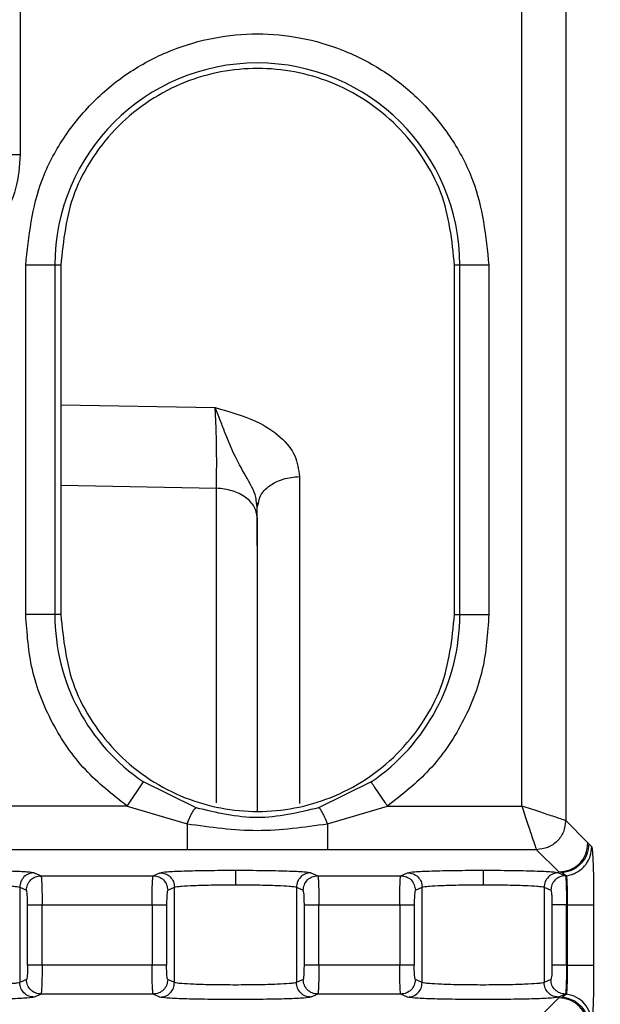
# Model space of a CAD drawing. Header units: inches. Extents: x 144.9 to 238.4, y 214.8 to 247.7.
# Tile 382 of 405: x 202.1209 to 202.17, y 244.8012 to 244.8844. Entities that reach past the tile are written whole.
import ezdxf

# ---------------------------------------------------------------- set-up
doc = ezdxf.new("R2010")
doc.units = ezdxf.units.IN
doc.header["$LTSCALE"] = 0.25
doc.header["$MEASUREMENT"] = 0
doc.layers.add('ANNOTATIONS', color=1, linetype='Continuous')
doc.layers.add('MOTOR LH', color=7, linetype='Continuous')
doc.styles.add('ARIAL', font='arial.ttf', dxfattribs={"height": 0.09375})
doc.dimstyles.new('STANDARD$0', dxfattribs={"dimtxt": 0.09375, "dimasz": 0.09375, "dimexe": 0.03125, "dimexo": 0.046875, "dimgap": 0.09, "dimtad": 0, "dimtih": 1, "dimtoh": 1, "dimdec": 4, "dimzin": 0, "dimdsep": 46, "dimtxsty": 'ARIAL', "dimcen": 0.09, "dimadec": 0, "dimazin": 0, "dimtfac": 1, "dimtdec": 4, "dimtofl": 0, "dimtmove": 0, "dimatfit": 1, "dimfxl": 1, "dimtolj": 1, "dimtzin": 0, "dimarcsym": 0})

# ---------------------------------------------------------------- blocks, each defined once
blk = doc.blocks.new('*D16')
at = {"layer": 'ANNOTATIONS', "color": 0, "lineweight": -2, "transparency": 16777216}
for p, q in [((201.5477568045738, 244.7210665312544), (201.5477568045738, 245.6873671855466)), ((202.6883818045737, 243.5376739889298), (202.6883818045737, 245.6873671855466)), ((201.6415068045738, 245.6561171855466), (201.832959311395, 245.6561171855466)), ((202.5946318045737, 245.6561171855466), (202.4031792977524, 245.6561171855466))]:
    blk.add_line(p, q, dxfattribs=at)
at = {"layer": 'ANNOTATIONS', "color": 0, "transparency": 16777216}
for points in [[(201.6415068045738, 245.6717421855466), (201.6415068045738, 245.6404921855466), (201.5477568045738, 245.6561171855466)], [(202.5946318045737, 245.6717421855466), (202.5946318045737, 245.6404921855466), (202.6883818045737, 245.6561171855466)]]:
    blk.add_solid(points, dxfattribs=at)
at = {"layer": 'defpoints', "color": 0, "transparency": 16777216}
for p in [(201.5477568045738, 245.6561171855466), (201.5477568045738, 244.6741915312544), (202.6883818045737, 243.4907989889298)]:
    blk.add_point(p, dxfattribs=at)
at = {"layer": 'ANNOTATIONS', "color": 0, "transparency": 16777216, "insert": (202.1180693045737, 245.6561171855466), "char_height": 0.09375, "attachment_point": 5, "style": 'ARIAL'}
blk.add_mtext('\\A1;18 5/8"', dxfattribs=at)
blk = doc.blocks.new('*D18')
at = {"layer": 'ANNOTATIONS', "color": 0, "lineweight": -2, "transparency": 16777216}
for p, q in [((201.2594214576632, 244.7850832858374), (201.2594214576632, 246.0537298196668)), ((202.6883818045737, 243.5376739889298), (202.6883818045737, 246.0537298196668)), ((201.3531714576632, 246.0224798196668), (201.7695598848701, 246.0224798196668)), ((202.5946318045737, 246.0224798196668), (202.1782433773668, 246.0224798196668))]:
    blk.add_line(p, q, dxfattribs=at)
at = {"layer": 'ANNOTATIONS', "color": 0, "transparency": 16777216}
for points in [[(201.3531714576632, 246.0381048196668), (201.3531714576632, 246.0068548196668), (201.2594214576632, 246.0224798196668)], [(202.5946318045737, 246.0381048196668), (202.5946318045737, 246.0068548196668), (202.6883818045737, 246.0224798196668)]]:
    blk.add_solid(points, dxfattribs=at)
at = {"layer": 'defpoints', "color": 0, "transparency": 16777216}
for p in [(202.6883818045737, 246.0224798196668), (201.2594214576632, 244.7382082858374), (202.6883818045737, 243.4907989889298)]:
    blk.add_point(p, dxfattribs=at)
at = {"layer": 'ANNOTATIONS', "color": 0, "transparency": 16777216, "insert": (201.9739016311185, 246.0224798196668), "char_height": 0.09375, "attachment_point": 5, "style": 'ARIAL'}
blk.add_mtext('\\A1;24""', dxfattribs=at)

msp = doc.modelspace()

# ---------------------------------------------------------------- linework, layer by layer
at = {"layer": 'MOTOR LH'}
for p, q in [((202.1209493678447, 244.8856290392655), (202.1209493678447, 244.8730198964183)), ((202.1633382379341, 244.8179570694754), (202.1633382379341, 244.8856290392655)), ((202.167026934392, 244.8856290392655), (202.167026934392, 244.8167275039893)), ((202.1214244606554, 244.8341324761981), (202.1214244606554, 244.8636600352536)), ((202.1243777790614, 244.8636600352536), (202.1214244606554, 244.8636600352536)), ((202.1238817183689, 244.8636600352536), (202.1238817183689, 244.8341324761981)), ((202.1243777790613, 244.8636600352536), (202.1243777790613, 244.8341324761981)), ((202.1605433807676, 244.8636600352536), (202.1576509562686, 244.8636600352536)), ((202.1576509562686, 244.8341324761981), (202.1576509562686, 244.8636600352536)), ((202.1580861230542, 244.8341324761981), (202.1580861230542, 244.8636600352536)), ((202.1605433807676, 244.8636600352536), (202.1605433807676, 244.8341324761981)), ((202.1243777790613, 244.8518706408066), (202.1374217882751, 244.8516349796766)), ((202.1243777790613, 244.8450700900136), (202.1375214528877, 244.8448267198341)), ((202.1445460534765, 244.8458123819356), (202.1445460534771, 244.8181695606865)), ((202.1375214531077, 244.8182142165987), (202.1375214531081, 244.8448267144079)), ((202.1409839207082, 244.8432040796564), (202.1408945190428, 244.8438058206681)), ((202.1409839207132, 244.8432040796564), (202.1410768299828, 244.8435420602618)), ((202.1409839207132, 244.8423319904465), (202.1409839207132, 244.8432040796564)), ((202.1243777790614, 244.8341324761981), (202.1214244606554, 244.8341324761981)), ((202.1576509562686, 244.8341324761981), (202.1605433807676, 244.8341324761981)), ((202.1299871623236, 244.8179570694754), (202.1313686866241, 244.8199891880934)), ((202.1358072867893, 244.8178034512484), (202.1313686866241, 244.8199891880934)), ((202.150599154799, 244.8199891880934), (202.1461606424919, 244.8178034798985)), ((202.1299871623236, 244.8179570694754), (202.1123364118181, 244.8179570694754)), ((202.1299871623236, 244.8179570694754), (202.1350647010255, 244.8164594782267)), ((202.1469032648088, 244.81645950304), (202.1519806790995, 244.8179570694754)), ((202.1519806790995, 244.8179570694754), (202.1633382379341, 244.8179570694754)), ((202.167026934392, 244.8167275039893), (202.1689108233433, 244.8148436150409)), ((202.1645678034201, 244.8142683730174), (202.1160251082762, 244.8142683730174)), ((202.1664516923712, 244.8123844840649), (202.16456780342, 244.8142683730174)), ((202.1689108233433, 244.8148436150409), (202.1689759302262, 244.8147667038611)), ((202.1689759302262, 244.8147667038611), (202.1692263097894, 244.8145040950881)), ((202.1221405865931, 244.8123249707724), (202.1227127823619, 244.8120697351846)), ((202.1227127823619, 244.8120697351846), (202.1321881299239, 244.8120697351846)), ((202.1321881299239, 244.8120697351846), (202.1327603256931, 244.8123249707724)), ((202.1455165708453, 244.8123249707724), (202.1460887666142, 244.8120697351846)), ((202.1460887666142, 244.8120697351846), (202.1531034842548, 244.8120697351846)), ((202.1531034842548, 244.8120697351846), (202.153675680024, 244.8123249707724)), ((202.1664319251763, 244.8123249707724), (202.1670041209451, 244.8120697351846)), ((202.1667571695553, 244.8123197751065), (202.1664516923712, 244.8123844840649)), ((202.1667571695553, 244.8123197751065), (202.1671093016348, 244.8120696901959)), ((202.167109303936, 244.8120696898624), (202.1670041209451, 244.8120697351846)), ((202.1209140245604, 244.8110954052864), (202.1209140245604, 244.8030356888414)), ((202.1209140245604, 244.8110954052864), (202.1214862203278, 244.8108401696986)), ((202.1334146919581, 244.8108401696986), (202.1339868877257, 244.8110954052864)), ((202.1339868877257, 244.8030356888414), (202.1339868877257, 244.8110954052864)), ((202.1442900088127, 244.8110954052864), (202.1442900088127, 244.8030356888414)), ((202.1442900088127, 244.8110954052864), (202.14486220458, 244.8108401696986)), ((202.154330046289, 244.8108401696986), (202.1549022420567, 244.8110954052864)), ((202.1549022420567, 244.8030356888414), (202.1549022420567, 244.8110954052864)), ((202.1652053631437, 244.8110954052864), (202.1652053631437, 244.8030356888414)), ((202.1652053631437, 244.8110954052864), (202.165777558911, 244.8108401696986)), ((202.1215791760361, 244.8045204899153), (202.1215791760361, 244.8096106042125)), ((202.1228057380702, 244.8096106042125), (202.1320951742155, 244.8096106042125)), ((202.1228057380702, 244.8045204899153), (202.1228057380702, 244.8096106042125)), ((202.1320951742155, 244.8096106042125), (202.1320951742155, 244.8045204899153)), ((202.1333217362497, 244.8096106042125), (202.1333217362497, 244.8045204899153)), ((202.1449551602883, 244.8045204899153), (202.1449551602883, 244.8096106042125)), ((202.1461817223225, 244.8096106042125), (202.1530105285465, 244.8096106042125)), ((202.1461817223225, 244.8045204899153), (202.1461817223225, 244.8096106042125)), ((202.1530105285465, 244.8096106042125), (202.1530105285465, 244.8045204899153)), ((202.1542370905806, 244.8096106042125), (202.1542370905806, 244.8045204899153)), ((202.1658705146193, 244.8096106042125), (202.1658705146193, 244.8045204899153)), ((202.1670970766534, 244.8045204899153), (202.1670970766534, 244.8096106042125)), ((202.1670970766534, 244.8096106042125), (202.1671906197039, 244.8096106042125)), ((202.1671906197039, 244.8045204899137), (202.1671906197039, 244.8096106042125)), ((202.1693909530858, 244.8096106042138), (202.1693909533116, 244.8045204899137)), ((202.1320951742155, 244.8045204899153), (202.1228057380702, 244.8045204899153)), ((202.1530105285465, 244.8045204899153), (202.1461817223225, 244.8045204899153)), ((202.1671906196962, 244.8045204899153), (202.1670970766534, 244.8045204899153)), ((202.1214862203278, 244.8032909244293), (202.1209140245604, 244.8030356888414)), ((202.1339868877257, 244.8030356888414), (202.1334146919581, 244.8032909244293)), ((202.14486220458, 244.8032909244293), (202.1442900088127, 244.8030356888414)), ((202.1549022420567, 244.8030356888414), (202.154330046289, 244.8032909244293)), ((202.165777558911, 244.8032909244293), (202.1652053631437, 244.8030356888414)), ((202.1227127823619, 244.8020613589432), (202.1221405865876, 244.8018061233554)), ((202.1321881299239, 244.8020613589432), (202.1227127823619, 244.8020613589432)), ((202.1327603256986, 244.8018061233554), (202.1321881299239, 244.8020613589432)), ((202.1460887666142, 244.8020613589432), (202.1455165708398, 244.8018061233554)), ((202.1531034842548, 244.8020613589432), (202.1460887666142, 244.8020613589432)), ((202.1536756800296, 244.8018061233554), (202.1531034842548, 244.8020613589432)), ((202.1645678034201, 244.7998627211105), (202.1664516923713, 244.8017466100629)), ((202.1670041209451, 244.8020613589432), (202.1664319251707, 244.8018061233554)), ((202.1664516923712, 244.8017466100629), (202.1667571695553, 244.8018113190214)), ((202.1671093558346, 244.8020614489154), (202.1667571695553, 244.8018113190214)), ((202.1671093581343, 244.8020614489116), (202.1670041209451, 244.8020613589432))]:
    msp.add_line(p, q, dxfattribs=at)
for centre, radius, start, end in [((202.1409839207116, 244.8636600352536), 0.01710220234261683, 2.098413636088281e-08, 179.9999999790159), ((202.1409839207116, 244.8341324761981), 0.01710220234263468, 179.9999999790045, 235.7903977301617), ((202.1409839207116, 244.8341324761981), 0.01710220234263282, 304.2096022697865, 2.098413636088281e-08), ((202.1664481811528, 244.7992839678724), 0.002462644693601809, 0.08169187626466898, 89.91830812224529)]:
    msp.add_arc(centre, radius, start, end, dxfattribs=at)
for points, knots in [([(202.1214244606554, 244.8636600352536), (202.121685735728, 244.8661203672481), (202.1220876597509, 244.8699051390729), (202.1245266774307, 244.8744602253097), (202.1270510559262, 244.8775894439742), (202.130184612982, 244.8801300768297), (202.1347383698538, 244.8824927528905), (202.1409839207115, 244.8836919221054), (202.1472294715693, 244.8824927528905), (202.1517832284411, 244.8801300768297), (202.1549167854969, 244.8775894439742), (202.1574411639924, 244.8744602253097), (202.1598801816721, 244.8699051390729), (202.1602821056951, 244.8661203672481), (202.1605433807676, 244.8636600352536)], [0, 0, 0, 0, 0.1197284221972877, 0.184180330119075, 0.2499999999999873, 0.3158196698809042, 0.3802715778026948, 0.4999999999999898, 0.6197284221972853, 0.684180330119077, 0.749999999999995, 0.8158196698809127, 0.8802715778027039, 1, 1, 1, 1]), ([(202.1576509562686, 244.8636600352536), (202.1574286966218, 244.8657527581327), (202.1570867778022, 244.8689721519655), (202.1550122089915, 244.8728464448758), (202.1528650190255, 244.8755080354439), (202.1501997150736, 244.8776689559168), (202.1463263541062, 244.8796785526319), (202.141014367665, 244.8806983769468), (202.1357023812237, 244.8796785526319), (202.1318290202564, 244.8776689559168), (202.1291637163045, 244.8755080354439), (202.1270165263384, 244.8728464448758), (202.1249419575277, 244.8689721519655), (202.1246000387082, 244.8657527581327), (202.1243777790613, 244.8636600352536)], [0, 0, 0, 0, 0.1196944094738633, 0.1841349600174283, 0.2499505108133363, 0.3157743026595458, 0.3802375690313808, 0.4999999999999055, 0.619762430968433, 0.6842256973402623, 0.7500494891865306, 0.8158650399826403, 0.8803055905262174, 1, 1, 1, 1]), ([(202.1209493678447, 244.8730198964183), (202.1208842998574, 244.8720482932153), (202.1207541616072, 244.8701050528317), (202.119894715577, 244.8683573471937), (202.1194649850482, 244.8674834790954)], [0, 0, 0, 0, 0.4999912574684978, 1, 1, 1, 1]), ([(202.1374217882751, 244.8516349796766), (202.1386041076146, 244.8513034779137), (202.140673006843, 244.8507233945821), (202.1429711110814, 244.8492532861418), (202.144300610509, 244.8476033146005), (202.144465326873, 244.8464014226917), (202.1445460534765, 244.8458123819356)], [0, 0, 0, 0, 0.3248840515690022, 0.5685032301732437, 0.788525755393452, 1, 1, 1, 1]), ([(202.1375214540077, 244.8448267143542), (202.1375333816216, 244.8453358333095), (202.1375572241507, 244.8463535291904), (202.1375457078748, 244.8482632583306), (202.1375013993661, 244.8501572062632), (202.1374483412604, 244.8511420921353), (202.1374217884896, 244.8516349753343)], [0, 0, 0, 0, 0.2500120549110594, 0.499757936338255, 0.7496553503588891, 1, 1, 1, 1]), ([(202.1408945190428, 244.8438058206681), (202.1408837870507, 244.8438947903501), (202.1408397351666, 244.8442599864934), (202.1403828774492, 244.8452529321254), (202.1393084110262, 244.8469850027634), (202.1384493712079, 244.8489566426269), (202.1378436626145, 244.850609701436), (202.1375730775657, 244.8512672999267), (202.1374217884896, 244.8516349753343)], [0, 0, 0, 0, 0.03494854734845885, 0.1434542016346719, 0.3842962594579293, 0.7049907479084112, 0.8350549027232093, 1, 1, 1, 1]), ([(202.1410768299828, 244.8435420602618), (202.1411162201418, 244.8437597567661), (202.1412158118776, 244.8443101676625), (202.1419672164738, 244.8450559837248), (202.1431321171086, 244.8456654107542), (202.1440747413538, 244.8457633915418), (202.1445460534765, 244.8458123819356)], [0, 0, 0, 0, 0.1790503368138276, 0.4527002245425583, 0.7263501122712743, 1, 1, 1, 1]), ([(202.1409839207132, 244.8423319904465), (202.1409839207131, 244.8365498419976), (202.1409839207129, 244.8286543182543), (202.1409839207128, 244.8198565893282), (202.1409839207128, 244.8175017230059)], [0, 0, 0, 0, 0.7323324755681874, 0.9999999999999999, 0.9999999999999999, 0.9999999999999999, 0.9999999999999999]), ([(202.1299871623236, 244.8179570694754), (202.1287545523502, 244.8189260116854), (202.126251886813, 244.8208933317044), (202.1235423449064, 244.8248995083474), (202.1217526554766, 244.8293926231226), (202.1215327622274, 244.8325683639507), (202.1214244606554, 244.8341324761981)], [0, 0, 0, 0, 0.2462594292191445, 0.5000000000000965, 0.7537405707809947, 1, 1, 1, 1]), ([(202.1243777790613, 244.8341324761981), (202.1246000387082, 244.832039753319), (202.1249419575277, 244.8288203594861), (202.1270165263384, 244.8249460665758), (202.1291637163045, 244.8222844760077), (202.1318290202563, 244.8201235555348), (202.1357023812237, 244.8181139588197), (202.141014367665, 244.8170941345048), (202.1463263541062, 244.8181139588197), (202.1501997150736, 244.8201235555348), (202.1528650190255, 244.8222844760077), (202.1550122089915, 244.8249460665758), (202.1570867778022, 244.8288203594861), (202.1574286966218, 244.832039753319), (202.1576509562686, 244.8341324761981)], [0, 0, 0, 0, 0.1196944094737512, 0.1841349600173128, 0.2499505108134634, 0.3157743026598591, 0.3802375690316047, 0.5000000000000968, 0.6197624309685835, 0.684225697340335, 0.7500494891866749, 0.8158650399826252, 0.8803055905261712, 1, 1, 1, 1]), ([(202.1605433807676, 244.8341324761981), (202.1604350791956, 244.8325683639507), (202.1602151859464, 244.8293926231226), (202.1584254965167, 244.8248995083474), (202.1557159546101, 244.8208933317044), (202.1532132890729, 244.8189260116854), (202.1519806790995, 244.8179570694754)], [0, 0, 0, 0, 0.2462594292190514, 0.4999999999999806, 0.7537405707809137, 0.9999999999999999, 0.9999999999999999, 0.9999999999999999, 0.9999999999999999]), ([(202.1350647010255, 244.8164594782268), (202.1351402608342, 244.8166464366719), (202.1352944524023, 244.817027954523), (202.1355084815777, 244.8174575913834), (202.1356910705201, 244.8177457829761), (202.1357690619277, 244.8177844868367), (202.1358072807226, 244.8178034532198)], [0, 0, 0, 0, 0.2450192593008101, 0.4999999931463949, 0.754980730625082, 1, 1, 1, 1]), ([(202.1461606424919, 244.8178034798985), (202.1444332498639, 244.8173931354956), (202.1409819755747, 244.8165732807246), (202.1375310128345, 244.8173936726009), (202.1358072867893, 244.8178034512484)], [0, 0, 0, 0, 0.5005086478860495, 1, 1, 1, 1]), ([(202.1469032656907, 244.8164595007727), (202.1468277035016, 244.8166464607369), (202.1466735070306, 244.8170279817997), (202.1464594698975, 244.8174576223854), (202.1462768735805, 244.8177458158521), (202.1461988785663, 244.8177845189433), (202.1461606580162, 244.8178034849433)], [0, 0, 0, 0, 0.2450191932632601, 0.5000000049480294, 0.7549808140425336, 1, 1, 1, 1]), ([(202.1645678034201, 244.8142683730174), (202.1645455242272, 244.8143329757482), (202.1644994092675, 244.8144666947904), (202.1642224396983, 244.8153063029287), (202.1638184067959, 244.8165160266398), (202.1634998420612, 244.8174720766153), (202.1633382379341, 244.8179570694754)], [0, 0, 0, 0, 0.2327045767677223, 0.4816674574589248, 0.7370560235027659, 1, 1, 1, 1]), ([(202.167026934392, 244.8167275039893), (202.1669623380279, 244.8167497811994), (202.1668286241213, 244.8167958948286), (202.1659890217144, 244.817072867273), (202.1647792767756, 244.8174769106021), (202.1638232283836, 244.8177954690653), (202.1633382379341, 244.8179570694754)], [0, 0, 0, 0, 0.2326913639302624, 0.481669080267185, 0.7370577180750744, 1, 1, 1, 1]), ([(202.1350647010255, 244.8164594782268), (202.1370357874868, 244.8161802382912), (202.1409819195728, 244.8156211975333), (202.1449281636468, 244.8161798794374), (202.1469032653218, 244.8164595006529)], [0, 0, 0, 0, 0.4994983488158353, 1, 1, 1, 1]), ([(202.1689759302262, 244.8147667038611), (202.168942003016, 244.8144651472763), (202.1688741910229, 244.8138624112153), (202.168376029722, 244.8130814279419), (202.1676473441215, 244.8125094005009), (202.167054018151, 244.8123830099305), (202.1667571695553, 244.8123197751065)], [0, 0, 0, 0, 0.2501564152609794, 0.5000000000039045, 0.7498435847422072, 1, 1, 1, 1]), ([(202.1671093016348, 244.8120697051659), (202.1672460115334, 244.8120953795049), (202.1673840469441, 244.8121213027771), (202.1675270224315, 244.8121677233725), (202.167564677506, 244.8121802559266), (202.1677003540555, 244.8122289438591), (202.1680974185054, 244.8124082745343), (202.168427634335, 244.8126675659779), (202.1686249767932, 244.812895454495), (202.1686250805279, 244.8128955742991), (202.1686254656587, 244.8128960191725), (202.1686269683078, 244.8128977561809), (202.1686328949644, 244.8129046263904), (202.1686563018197, 244.8129320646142), (202.1687472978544, 244.813043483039), (202.1689266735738, 244.8133080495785), (202.1691614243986, 244.8138101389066), (202.1692024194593, 244.8142485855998), (202.1692263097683, 244.8145040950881)], [0, 0, 0, 0, 0.11870509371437, 0.1198560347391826, 0.128612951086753, 0.1526664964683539, 0.2431685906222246, 0.5010494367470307, 0.5010605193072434, 0.501086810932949, 0.5011850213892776, 0.5015639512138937, 0.5030518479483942, 0.5089478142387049, 0.532420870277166, 0.6260849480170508, 0.7820970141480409, 1, 1, 1, 1]), ([(202.1692263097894, 244.8145040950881), (202.1692479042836, 244.8144122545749), (202.1692912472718, 244.814227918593), (202.1693454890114, 244.8130949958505), (202.1693835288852, 244.8114992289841), (202.1693884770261, 244.8102404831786), (202.1693909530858, 244.8096106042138)], [0, 0, 0, 0, 0.2480503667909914, 0.4978696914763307, 0.7487329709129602, 1, 1, 1, 1]), ([(202.1157624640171, 244.8125309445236), (202.1165575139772, 244.8125279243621), (202.1181510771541, 244.8125218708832), (202.1201987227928, 244.812474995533), (202.121696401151, 244.8124073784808), (202.1219927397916, 244.8123524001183), (202.1221405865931, 244.8123249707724)], [0, 0, 0, 0, 0.2494575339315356, 0.5000017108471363, 0.7505450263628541, 1, 1, 1, 1]), ([(202.1227127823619, 244.8120697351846), (202.1227204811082, 244.8120482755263), (202.1227347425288, 244.8120085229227), (202.1227574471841, 244.8117622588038), (202.1227821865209, 244.8113077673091), (202.1228014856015, 244.8105463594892), (202.1228043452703, 244.8099170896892), (202.1228057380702, 244.8096106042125)], [0, 0, 0, 0, 0.1611157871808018, 0.2984563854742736, 0.5010345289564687, 0.7569791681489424, 1, 1, 1, 1]), ([(202.1320951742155, 244.8096106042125), (202.1320965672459, 244.8099170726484), (202.1320994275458, 244.8105463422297), (202.1321187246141, 244.8113077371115), (202.1321434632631, 244.8117622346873), (202.1321661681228, 244.8120085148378), (202.1321804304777, 244.8120482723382), (202.1321881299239, 244.8120697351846)], [0, 0, 0, 0, 0.2430075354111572, 0.4989657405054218, 0.7015243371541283, 0.8388697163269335, 1, 1, 1, 1]), ([(202.1327603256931, 244.8123249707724), (202.1329081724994, 244.8123524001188), (202.1332045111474, 244.8124073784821), (202.1347021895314, 244.8124749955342), (202.1367498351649, 244.8125218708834), (202.1383433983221, 244.8125279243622), (202.1391384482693, 244.8125309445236)], [0, 0, 0, 0, 0.2494549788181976, 0.4999982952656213, 0.7505424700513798, 1, 1, 1, 1]), ([(202.1391384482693, 244.8125309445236), (202.1399334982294, 244.8125279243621), (202.1415270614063, 244.8125218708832), (202.1435747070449, 244.812474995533), (202.1450723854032, 244.8124073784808), (202.1453687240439, 244.8123524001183), (202.1455165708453, 244.8123249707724)], [0, 0, 0, 0, 0.2494575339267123, 0.5000017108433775, 0.7505450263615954, 1, 1, 1, 1]), ([(202.1391384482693, 244.8125309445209), (202.1391384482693, 244.8125041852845), (202.1391384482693, 244.8124486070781), (202.1391384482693, 244.8121158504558), (202.1391384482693, 244.811709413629), (202.1391384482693, 244.8114339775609), (202.1391384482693, 244.8113013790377)], [0, 0, 0, 0, 0.2706975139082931, 0.5622313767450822, 0.7892524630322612, 1, 1, 1, 1]), ([(202.1460887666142, 244.8120697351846), (202.1460964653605, 244.812048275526), (202.1461107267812, 244.8120085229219), (202.1461334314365, 244.8117622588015), (202.1461581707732, 244.811307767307), (202.1461774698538, 244.8105463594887), (202.1461803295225, 244.8099170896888), (202.1461817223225, 244.8096106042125)], [0, 0, 0, 0, 0.1611157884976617, 0.298456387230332, 0.5010345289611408, 0.7569791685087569, 1, 1, 1, 1]), ([(202.1530105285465, 244.8096106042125), (202.1530119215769, 244.8099170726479), (202.1530147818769, 244.8105463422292), (202.1530340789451, 244.8113077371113), (202.153058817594, 244.8117622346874), (202.1530815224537, 244.8120085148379), (202.1530957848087, 244.8120482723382), (202.1531034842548, 244.8120697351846)], [0, 0, 0, 0, 0.2430075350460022, 0.4989657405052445, 0.7015243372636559, 0.8388697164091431, 1, 1, 1, 1]), ([(202.153675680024, 244.8123249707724), (202.1538235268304, 244.8123524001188), (202.1541198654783, 244.8124073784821), (202.1556175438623, 244.8124749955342), (202.1576651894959, 244.8125218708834), (202.159258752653, 244.8125279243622), (202.1600538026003, 244.8125309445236)], [0, 0, 0, 0, 0.2494549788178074, 0.4999982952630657, 0.750542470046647, 1, 1, 1, 1]), ([(202.1600538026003, 244.8125309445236), (202.1608488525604, 244.8125279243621), (202.1624424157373, 244.8125218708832), (202.1644900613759, 244.812474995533), (202.1659877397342, 244.8124073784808), (202.1662840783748, 244.8123524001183), (202.1664319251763, 244.8123249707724)], [0, 0, 0, 0, 0.249457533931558, 0.5000017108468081, 0.7505450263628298, 1, 1, 1, 1]), ([(202.1600538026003, 244.8125309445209), (202.1600538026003, 244.8125041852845), (202.1600538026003, 244.8124486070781), (202.1600538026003, 244.8121158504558), (202.1600538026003, 244.811709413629), (202.1600538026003, 244.8114339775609), (202.1600538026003, 244.8113013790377)], [0, 0, 0, 0, 0.2706975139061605, 0.5622313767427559, 0.7892524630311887, 1, 1, 1, 1]), ([(202.1670041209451, 244.8120697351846), (202.1670118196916, 244.8120482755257), (202.1670260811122, 244.8120085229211), (202.1670487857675, 244.8117622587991), (202.1670735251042, 244.8113077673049), (202.1670928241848, 244.8105463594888), (202.1670956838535, 244.8099170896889), (202.1670970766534, 244.8096106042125)], [0, 0, 0, 0, 0.1611157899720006, 0.2984563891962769, 0.5010345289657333, 0.7569791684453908, 1, 1, 1, 1]), ([(202.1671906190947, 244.8096106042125), (202.1671894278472, 244.8099165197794), (202.1671869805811, 244.8105449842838), (202.1671717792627, 244.8112156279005), (202.1671543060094, 244.8116563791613), (202.1671379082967, 244.8119139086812), (202.167123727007, 244.8120435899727), (202.1671129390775, 244.8120631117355), (202.167109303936, 244.8120696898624)], [0, 0, 0, 0, 0.242522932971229, 0.498232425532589, 0.6177407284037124, 0.7777262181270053, 0.9251017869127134, 1, 1, 1, 1]), ([(202.1157624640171, 244.8113013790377), (202.1163891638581, 244.8112983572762), (202.1176738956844, 244.811292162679), (202.1192747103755, 244.8112483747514), (202.1202397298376, 244.8111934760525), (202.120756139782, 244.8111426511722), (202.1208594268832, 244.8111117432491), (202.1209140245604, 244.8110954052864)], [0, 0, 0, 0, 0.2434841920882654, 0.4991414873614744, 0.7167757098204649, 0.8502873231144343, 1, 1, 1, 1]), ([(202.1339868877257, 244.8110954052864), (202.1340414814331, 244.8111117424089), (202.1341447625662, 244.8111426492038), (202.1346611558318, 244.8111934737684), (202.1356261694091, 244.8112483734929), (202.1372269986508, 244.8112921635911), (202.1385117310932, 244.8112983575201), (202.1391384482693, 244.8113013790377)], [0, 0, 0, 0, 0.1497051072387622, 0.2832141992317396, 0.5008584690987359, 0.7565091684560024, 1, 1, 1, 1]), ([(202.1391384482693, 244.8113013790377), (202.1397651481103, 244.8112983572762), (202.1410498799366, 244.811292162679), (202.1426506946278, 244.8112483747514), (202.1436157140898, 244.8111934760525), (202.1441321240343, 244.8111426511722), (202.1442354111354, 244.8111117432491), (202.1442900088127, 244.8110954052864)], [0, 0, 0, 0, 0.2434841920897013, 0.4991414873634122, 0.716775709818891, 0.850287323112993, 1, 1, 1, 1]), ([(202.1549022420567, 244.8110954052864), (202.154956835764, 244.8111117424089), (202.1550601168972, 244.8111426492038), (202.1555765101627, 244.8111934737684), (202.1565415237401, 244.8112483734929), (202.1581423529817, 244.8112921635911), (202.1594270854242, 244.8112983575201), (202.1600538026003, 244.8113013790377)], [0, 0, 0, 0, 0.1497051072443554, 0.283214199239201, 0.5008584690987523, 0.7565091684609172, 1, 1, 1, 1]), ([(202.1600538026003, 244.8113013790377), (202.1606805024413, 244.8112983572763), (202.1619652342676, 244.811292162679), (202.1635660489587, 244.8112483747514), (202.1645310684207, 244.8111934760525), (202.1650474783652, 244.8111426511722), (202.1651507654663, 244.8111117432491), (202.1652053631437, 244.8110954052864)], [0, 0, 0, 0, 0.2434841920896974, 0.4991414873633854, 0.7167757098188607, 0.8502873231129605, 0.9999999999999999, 0.9999999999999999, 0.9999999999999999, 0.9999999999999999]), ([(202.1215791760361, 244.8096106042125), (202.1215778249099, 244.8097709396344), (202.1215751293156, 244.8100908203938), (202.1215531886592, 244.8104896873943), (202.1215226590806, 244.8107721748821), (202.1214983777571, 244.8108174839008), (202.1214862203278, 244.8108401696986)], [0, 0, 0, 0, 0.2533351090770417, 0.5054218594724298, 0.7523693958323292, 1, 1, 1, 1]), ([(202.1334146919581, 244.8108401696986), (202.1334021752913, 244.8108172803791), (202.133377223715, 244.8107716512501), (202.1333467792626, 244.8104772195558), (202.133325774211, 244.8100775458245), (202.1333230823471, 244.8097662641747), (202.1333217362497, 244.8096106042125)], [0, 0, 0, 0, 0.2545047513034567, 0.5073471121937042, 0.753643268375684, 1, 1, 1, 1]), ([(202.1449551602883, 244.8096106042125), (202.1449538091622, 244.8097709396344), (202.1449511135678, 244.8100908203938), (202.1449291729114, 244.8104896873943), (202.1448986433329, 244.8107721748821), (202.1448743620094, 244.8108174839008), (202.14486220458, 244.8108401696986)], [0, 0, 0, 0, 0.2533351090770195, 0.505421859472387, 0.752369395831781, 1, 1, 1, 1]), ([(202.154330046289, 244.8108401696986), (202.1543175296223, 244.8108172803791), (202.154292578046, 244.8107716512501), (202.1542621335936, 244.8104772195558), (202.154241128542, 244.8100775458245), (202.1542384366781, 244.8097662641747), (202.1542370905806, 244.8096106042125)], [0, 0, 0, 0, 0.2545047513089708, 0.5073471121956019, 0.7536432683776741, 1, 1, 1, 1]), ([(202.165777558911, 244.8108401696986), (202.1657897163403, 244.8108174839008), (202.1658139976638, 244.8107721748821), (202.1658445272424, 244.8104896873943), (202.1658664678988, 244.8100908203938), (202.1658691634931, 244.8097709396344), (202.1658705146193, 244.8096106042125)], [0, 0, 0, 0, 0.2476306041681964, 0.4945781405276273, 0.7466648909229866, 1, 1, 1, 1]), ([(202.1215791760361, 244.8045204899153), (202.1215778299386, 244.8043648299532), (202.1215751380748, 244.8040535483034), (202.1215541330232, 244.8036538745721), (202.1215236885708, 244.8033594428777), (202.1214987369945, 244.8033138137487), (202.1214862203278, 244.8032909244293)], [0, 0, 0, 0, 0.2463567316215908, 0.4926528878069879, 0.745495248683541, 1, 1, 1, 1]), ([(202.1228057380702, 244.8045204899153), (202.1228043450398, 244.8042140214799), (202.1228014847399, 244.8035847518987), (202.1227821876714, 244.8028233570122), (202.1227574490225, 244.8023688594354), (202.1227347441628, 244.8021225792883), (202.122720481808, 244.802082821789), (202.1227127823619, 244.8020613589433)], [0, 0, 0, 0, 0.243007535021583, 0.4989657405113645, 0.7015243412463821, 0.8388697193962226, 1, 1, 1, 1]), ([(202.1321881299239, 244.8020613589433), (202.1321804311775, 244.802082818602), (202.1321661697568, 244.8021225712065), (202.1321434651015, 244.8023688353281), (202.1321187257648, 244.8028233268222), (202.1320994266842, 244.8035847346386), (202.1320965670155, 244.8042140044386), (202.1320951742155, 244.8045204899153)], [0, 0, 0, 0, 0.161115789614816, 0.2984563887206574, 0.501034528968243, 0.7569791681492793, 1, 1, 1, 1]), ([(202.1334146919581, 244.8032909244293), (202.1334025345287, 244.803313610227), (202.1333782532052, 244.8033589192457), (202.1333477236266, 244.8036414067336), (202.1333257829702, 244.804040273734), (202.1333230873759, 244.8043601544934), (202.1333217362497, 244.8045204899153)], [0, 0, 0, 0, 0.2476306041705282, 0.4945781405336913, 0.746664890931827, 1, 1, 1, 1]), ([(202.14486220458, 244.8032909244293), (202.1448747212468, 244.8033138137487), (202.1448996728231, 244.8033594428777), (202.1449301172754, 244.8036538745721), (202.144951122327, 244.8040535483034), (202.1449538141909, 244.8043648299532), (202.1449551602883, 244.8045204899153)], [0, 0, 0, 0, 0.2545047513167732, 0.5073471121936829, 0.7536432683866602, 1, 1, 1, 1]), ([(202.1461817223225, 244.8045204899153), (202.1461803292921, 244.804214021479), (202.1461774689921, 244.8035847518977), (202.1461581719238, 244.8028233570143), (202.1461334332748, 244.8023688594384), (202.1461107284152, 244.8021225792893), (202.1460964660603, 244.8020828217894), (202.1460887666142, 244.8020613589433)], [0, 0, 0, 0, 0.243007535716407, 0.49896574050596, 0.701524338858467, 0.8388697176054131, 1, 1, 1, 1]), ([(202.1531034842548, 244.8020613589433), (202.1530957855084, 244.8020828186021), (202.1530815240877, 244.8021225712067), (202.1530588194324, 244.8023688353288), (202.1530340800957, 244.8028233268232), (202.1530147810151, 244.8035847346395), (202.1530119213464, 244.8042140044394), (202.1530105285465, 244.8045204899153)], [0, 0, 0, 0, 0.1611157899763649, 0.2984563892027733, 0.5010345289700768, 0.7569791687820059, 0.9999999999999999, 0.9999999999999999, 0.9999999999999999, 0.9999999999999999]), ([(202.154330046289, 244.8032909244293), (202.1543178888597, 244.803313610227), (202.1542936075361, 244.8033589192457), (202.1542630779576, 244.8036414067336), (202.1542411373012, 244.804040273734), (202.1542384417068, 244.8043601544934), (202.1542370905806, 244.8045204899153)], [0, 0, 0, 0, 0.2476306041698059, 0.4945781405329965, 0.7466648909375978, 1, 1, 1, 1]), ([(202.1658705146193, 244.8045204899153), (202.1658691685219, 244.8043648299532), (202.165866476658, 244.8040535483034), (202.1658454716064, 244.8036538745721), (202.165815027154, 244.8033594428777), (202.1657900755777, 244.8033138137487), (202.165777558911, 244.8032909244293)], [0, 0, 0, 0, 0.2463567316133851, 0.49265288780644, 0.7454952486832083, 1, 1, 1, 1]), ([(202.1670970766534, 244.8045204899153), (202.167095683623, 244.804214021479), (202.1670928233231, 244.8035847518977), (202.1670735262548, 244.8028233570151), (202.1670487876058, 244.8023688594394), (202.1670260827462, 244.8021225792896), (202.1670118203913, 244.8020828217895), (202.1670041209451, 244.8020613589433)], [0, 0, 0, 0, 0.2430075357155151, 0.4989657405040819, 0.7015243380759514, 0.8388697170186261, 1, 1, 1, 1]), ([(202.1671093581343, 244.8020614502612), (202.1671108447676, 244.80206321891), (202.1671228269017, 244.8020774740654), (202.1671362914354, 244.8021924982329), (202.1671546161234, 244.8024816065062), (202.1671717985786, 244.8029168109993), (202.1671869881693, 244.8035860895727), (202.1671894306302, 244.8042145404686), (202.1671906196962, 244.8045204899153)], [0, 0, 0, 0, 0.02838297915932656, 0.2287643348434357, 0.3831359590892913, 0.50140238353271, 0.7572671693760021, 1, 1, 1, 1]), ([(202.1693909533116, 244.8045204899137), (202.1693885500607, 244.8038999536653), (202.1693837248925, 244.8026540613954), (202.1693462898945, 244.8010600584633), (202.1692920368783, 244.7999098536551), (202.169248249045, 244.7997214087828), (202.1692263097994, 244.7996269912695)], [0, 0, 0, 0, 0.2475858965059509, 0.4970948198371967, 0.7480268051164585, 0.9999999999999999, 0.9999999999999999, 0.9999999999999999, 0.9999999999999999]), ([(202.1209140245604, 244.8030356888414), (202.1208593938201, 244.8030193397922), (202.1207560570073, 244.8029884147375), (202.1202395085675, 244.8029376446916), (202.1192745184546, 244.8028823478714), (202.1176738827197, 244.8028404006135), (202.1157625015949, 244.8028244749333), (202.113851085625, 244.8028403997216), (202.1122504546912, 244.8028823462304), (202.1112854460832, 244.8029376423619), (202.1107688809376, 244.802988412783), (202.1106655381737, 244.803019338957), (202.1106109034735, 244.8030356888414)], [0, 0, 0, 0, 0.07488782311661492, 0.1416541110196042, 0.250429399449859, 0.3782603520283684, 0.4999999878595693, 0.6217322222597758, 0.749570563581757, 0.8583408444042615, 0.9251083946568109, 1, 1, 1, 1]), ([(202.1442900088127, 244.8030356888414), (202.1442353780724, 244.8030193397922), (202.1441320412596, 244.8029884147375), (202.1436154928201, 244.8029376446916), (202.1426505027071, 244.8028823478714), (202.1410498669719, 244.8028404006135), (202.1391384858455, 244.8028244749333), (202.1372270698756, 244.8028403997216), (202.135626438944, 244.8028823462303), (202.1346614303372, 244.802937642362), (202.1341448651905, 244.802988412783), (202.1340415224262, 244.803019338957), (202.1339868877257, 244.8030356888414)], [0, 0, 0, 0, 0.07488782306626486, 0.1416541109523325, 0.2504293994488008, 0.3782603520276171, 0.4999999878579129, 0.6217322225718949, 0.7495705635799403, 0.8583408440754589, 0.9251083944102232, 1, 1, 1, 1]), ([(202.1652053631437, 244.8030356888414), (202.1651507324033, 244.8030193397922), (202.1650473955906, 244.8029884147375), (202.164530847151, 244.8029376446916), (202.1635658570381, 244.8028823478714), (202.1619652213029, 244.8028404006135), (202.1600538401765, 244.8028244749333), (202.1581424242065, 244.8028403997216), (202.1565417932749, 244.8028823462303), (202.1555767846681, 244.802937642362), (202.1550602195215, 244.802988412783), (202.1549568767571, 244.803019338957), (202.1549022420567, 244.8030356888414)], [0, 0, 0, 0, 0.07488782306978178, 0.1416541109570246, 0.250429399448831, 0.3782603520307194, 0.4999999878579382, 0.6217322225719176, 0.749570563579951, 0.8583408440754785, 0.9251083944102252, 1, 1, 1, 1]), ([(202.1221405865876, 244.8018061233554), (202.121992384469, 244.8017786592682), (202.1216958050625, 244.8017236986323), (202.1201980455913, 244.8016557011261), (202.1181534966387, 244.8016106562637), (202.1157646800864, 244.8015949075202), (202.1133733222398, 244.8016106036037), (202.111325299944, 244.8016557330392), (202.1098282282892, 244.8017237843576), (202.1095321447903, 244.8017787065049), (202.1093843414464, 244.8018061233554)], [0, 0, 0, 0, 0.125010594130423, 0.2501689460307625, 0.3749457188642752, 0.4998006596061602, 0.6249292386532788, 0.7500039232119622, 0.8752032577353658, 1, 1, 1, 1]), ([(202.1455165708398, 244.8018061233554), (202.1453683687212, 244.8017786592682), (202.1450717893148, 244.8017236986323), (202.1435740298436, 244.8016557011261), (202.141529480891, 244.8016106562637), (202.1391406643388, 244.8015949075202), (202.1367493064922, 244.8016106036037), (202.1347012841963, 244.8016557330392), (202.1332042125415, 244.8017237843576), (202.1329081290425, 244.8017787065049), (202.1327603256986, 244.8018061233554)], [0, 0, 0, 0, 0.1250105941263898, 0.2501689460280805, 0.3749457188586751, 0.4998006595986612, 0.6249292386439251, 0.7500039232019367, 0.875203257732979, 0.9999999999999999, 0.9999999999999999, 0.9999999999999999, 0.9999999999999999]), ([(202.1664319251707, 244.8018061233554), (202.1662837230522, 244.8017786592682), (202.1659871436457, 244.8017236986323), (202.1644893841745, 244.8016557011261), (202.1624448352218, 244.8016106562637), (202.1600560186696, 244.8015949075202), (202.157664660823, 244.8016106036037), (202.1556166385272, 244.8016557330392), (202.1541195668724, 244.8017237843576), (202.1538234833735, 244.8017787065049), (202.1536756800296, 244.8018061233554)], [0, 0, 0, 0, 0.1250105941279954, 0.2501689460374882, 0.3749457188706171, 0.4998006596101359, 0.6249292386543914, 0.7500039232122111, 0.8752032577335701, 1, 1, 1, 1]), ([(202.1667571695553, 244.8018113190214), (202.1670540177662, 244.8017480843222), (202.1676473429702, 244.8016216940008), (202.1683760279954, 244.8010496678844), (202.1688741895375, 244.8002686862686), (202.1689420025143, 244.7996659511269), (202.168975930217, 244.7993643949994)], [0, 0, 0, 0, 0.2501564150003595, 0.5000000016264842, 0.7498435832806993, 1, 1, 1, 1]), ([(202.1692263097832, 244.7996269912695), (202.1691943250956, 244.799919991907), (202.1691303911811, 244.8005056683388), (202.1686588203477, 244.8012709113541), (202.1679664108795, 244.8018442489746), (202.1673951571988, 244.8019890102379), (202.1671093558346, 244.8020614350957)], [0, 0, 0, 0, 0.2501408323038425, 0.5000043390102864, 0.7498494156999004, 1, 1, 1, 1])]:
    msp.add_open_spline(points, degree=3, knots=knots, dxfattribs=at)
for points in [[(202.1172606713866, 244.8730198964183), (202.1173301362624, 244.8730198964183), (202.1174690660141, 244.8730198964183), (202.1183281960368, 244.8730198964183), (202.1195306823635, 244.8730198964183), (202.1204764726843, 244.8730198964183), (202.1209493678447, 244.8730198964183)], [(202.1409839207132, 244.8423319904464), (202.1409328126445, 244.8426465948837), (202.140830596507, 244.8432758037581), (202.1400402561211, 244.8440806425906), (202.1389029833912, 244.8446646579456), (202.1379819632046, 244.844772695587), (202.1375214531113, 244.8448267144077)], [(202.1409839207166, 244.8399499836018), (202.1409839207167, 244.8410098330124), (202.140983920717, 244.8431295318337), (202.1409839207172, 244.8434351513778), (202.1409839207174, 244.8435879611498)], [(202.1519806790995, 244.8179570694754), (202.1518054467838, 244.8182148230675), (202.1514549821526, 244.8187303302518), (202.1510076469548, 244.8193883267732), (202.1506848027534, 244.8198632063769), (202.1506277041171, 244.8199471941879), (202.150599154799, 244.8199891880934)], [(202.167026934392, 244.8167275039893), (202.1669896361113, 244.816405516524), (202.1669150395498, 244.8157615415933), (202.166346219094, 244.8149490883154), (202.1655337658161, 244.8143802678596), (202.1648897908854, 244.8143056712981), (202.16456780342, 244.8142683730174)], [(202.1350647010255, 244.8164594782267), (202.1350647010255, 244.81615621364), (202.1350647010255, 244.8155496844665), (202.1350647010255, 244.8148630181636), (202.1350647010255, 244.814387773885), (202.1350647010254, 244.8143081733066), (202.1350647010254, 244.8142683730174)], [(202.1469032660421, 244.81645950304), (202.1469032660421, 244.816156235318), (202.1469032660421, 244.8155496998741), (202.146903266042, 244.81486302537), (202.146903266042, 244.814387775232), (202.146903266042, 244.8143081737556), (202.146903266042, 244.8142683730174)], [(202.1664516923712, 244.8123844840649), (202.1667736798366, 244.8124217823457), (202.1674176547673, 244.8124963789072), (202.1682301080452, 244.813065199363), (202.168798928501, 244.8138776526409), (202.1688735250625, 244.8145216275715), (202.1689108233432, 244.8148436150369)], [(202.1221405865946, 244.8123249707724), (202.1219801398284, 244.8123061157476), (202.121659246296, 244.8122684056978), (202.1212542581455, 244.8119839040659), (202.1209704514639, 244.811577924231), (202.1209328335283, 244.8112562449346), (202.1209140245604, 244.8110954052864)], [(202.1214862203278, 244.8108401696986), (202.1215050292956, 244.8110010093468), (202.1215426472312, 244.8113226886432), (202.1218264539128, 244.811728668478), (202.1222314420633, 244.81201317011), (202.1225523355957, 244.8120508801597), (202.1227127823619, 244.8120697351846)], [(202.1321881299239, 244.8120697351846), (202.1323485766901, 244.8120508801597), (202.1326694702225, 244.81201317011), (202.133074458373, 244.8117286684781), (202.1333582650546, 244.8113226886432), (202.1333958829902, 244.8110010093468), (202.1334146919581, 244.8108401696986)], [(202.1327603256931, 244.8123249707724), (202.1329207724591, 244.8123061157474), (202.1332416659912, 244.8122684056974), (202.1336466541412, 244.8119839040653), (202.1339304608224, 244.8115779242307), (202.1339680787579, 244.8112562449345), (202.1339868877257, 244.8110954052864)], [(202.1455165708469, 244.8123249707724), (202.1453561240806, 244.8123061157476), (202.1450352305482, 244.8122684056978), (202.1446302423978, 244.8119839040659), (202.1443464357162, 244.811577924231), (202.1443088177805, 244.8112562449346), (202.1442900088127, 244.8110954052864)], [(202.14486220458, 244.8108401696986), (202.1448810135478, 244.8110010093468), (202.1449186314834, 244.8113226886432), (202.1452024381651, 244.811728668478), (202.1456074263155, 244.81201317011), (202.1459283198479, 244.8120508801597), (202.1460887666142, 244.8120697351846)], [(202.1531034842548, 244.8120697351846), (202.1532639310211, 244.8120508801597), (202.1535848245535, 244.81201317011), (202.153989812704, 244.8117286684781), (202.1542736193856, 244.8113226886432), (202.1543112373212, 244.8110010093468), (202.154330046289, 244.8108401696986)], [(202.153675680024, 244.8123249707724), (202.1538361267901, 244.8123061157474), (202.1541570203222, 244.8122684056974), (202.1545620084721, 244.8119839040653), (202.1548458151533, 244.8115779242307), (202.1548834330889, 244.8112562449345), (202.1549022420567, 244.8110954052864)], [(202.1664319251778, 244.8123249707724), (202.1662714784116, 244.8123061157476), (202.1659505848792, 244.8122684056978), (202.1655455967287, 244.8119839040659), (202.1652617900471, 244.811577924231), (202.1652241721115, 244.8112562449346), (202.1652053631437, 244.8110954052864)], [(202.1670041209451, 244.8120697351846), (202.1668436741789, 244.8120508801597), (202.1665227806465, 244.81201317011), (202.166117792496, 244.811728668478), (202.1658339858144, 244.8113226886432), (202.1657963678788, 244.8110010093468), (202.165777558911, 244.8108401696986)], [(202.1215791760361, 244.8096106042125), (202.1216077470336, 244.8096106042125), (202.1216648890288, 244.8096106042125), (202.1219528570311, 244.8096106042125), (202.1223461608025, 244.8096106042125), (202.1226525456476, 244.8096106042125), (202.1228057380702, 244.8096106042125)], [(202.1320951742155, 244.8096106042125), (202.1322483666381, 244.8096106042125), (202.1325547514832, 244.8096106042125), (202.1329480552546, 244.8096106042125), (202.133236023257, 244.8096106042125), (202.1332931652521, 244.8096106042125), (202.1333217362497, 244.8096106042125)], [(202.1449551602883, 244.8096106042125), (202.1449837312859, 244.8096106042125), (202.145040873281, 244.8096106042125), (202.1453288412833, 244.8096106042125), (202.1457221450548, 244.8096106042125), (202.1460285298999, 244.8096106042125), (202.1461817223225, 244.8096106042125)], [(202.1530105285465, 244.8096106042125), (202.153163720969, 244.8096106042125), (202.1534701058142, 244.8096106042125), (202.1538634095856, 244.8096106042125), (202.1541513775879, 244.8096106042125), (202.1542085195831, 244.8096106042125), (202.1542370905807, 244.8096106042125)], [(202.1670970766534, 244.8096106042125), (202.1669438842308, 244.8096106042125), (202.1666374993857, 244.8096106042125), (202.1662441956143, 244.8096106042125), (202.165956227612, 244.8096106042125), (202.1658990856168, 244.8096106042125), (202.1658705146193, 244.8096106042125)], [(202.1671906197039, 244.8096106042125), (202.1674793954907, 244.8096106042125), (202.1680569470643, 244.8096106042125), (202.1687665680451, 244.8096106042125), (202.169268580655, 244.8096106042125), (202.1693501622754, 244.8096106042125), (202.1693909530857, 244.8096106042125)], [(202.1228057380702, 244.8045204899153), (202.1226525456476, 244.8045204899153), (202.1223461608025, 244.8045204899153), (202.1219528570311, 244.8045204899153), (202.1216648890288, 244.8045204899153), (202.1216077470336, 244.8045204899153), (202.1215791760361, 244.8045204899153)], [(202.1333217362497, 244.8045204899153), (202.1332931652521, 244.8045204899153), (202.133236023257, 244.8045204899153), (202.1329480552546, 244.8045204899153), (202.1325547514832, 244.8045204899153), (202.1322483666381, 244.8045204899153), (202.1320951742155, 244.8045204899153)], [(202.1461817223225, 244.8045204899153), (202.1460285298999, 244.8045204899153), (202.1457221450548, 244.8045204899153), (202.1453288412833, 244.8045204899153), (202.145040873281, 244.8045204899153), (202.1449837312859, 244.8045204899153), (202.1449551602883, 244.8045204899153)], [(202.1542370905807, 244.8045204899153), (202.1542085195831, 244.8045204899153), (202.1541513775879, 244.8045204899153), (202.1538634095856, 244.8045204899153), (202.1534701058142, 244.8045204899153), (202.153163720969, 244.8045204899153), (202.1530105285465, 244.8045204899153)], [(202.1670970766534, 244.8045204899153), (202.1669438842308, 244.8045204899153), (202.1666374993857, 244.8045204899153), (202.1662441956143, 244.8045204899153), (202.165956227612, 244.8045204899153), (202.1658990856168, 244.8045204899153), (202.1658705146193, 244.8045204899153)], [(202.1671906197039, 244.8045204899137), (202.1674793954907, 244.8045204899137), (202.1680569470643, 244.8045204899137), (202.1687665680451, 244.8045204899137), (202.169268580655, 244.8045204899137), (202.1693501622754, 244.8045204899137), (202.1693909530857, 244.8045204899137)], [(202.1221405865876, 244.8018061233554), (202.121980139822, 244.8018249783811), (202.121659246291, 244.8018626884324), (202.1212542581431, 244.8021471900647), (202.1209704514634, 244.8025531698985), (202.1209328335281, 244.8028748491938), (202.1209140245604, 244.8030356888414)], [(202.1227127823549, 244.8020613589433), (202.1225523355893, 244.8020802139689), (202.1222314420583, 244.8021179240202), (202.1218264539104, 244.8024024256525), (202.1215426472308, 244.8028084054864), (202.1215050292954, 244.8031300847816), (202.1214862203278, 244.8032909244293)], [(202.1334146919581, 244.8032909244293), (202.1333958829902, 244.8031300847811), (202.1333582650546, 244.8028084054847), (202.133074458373, 244.8024024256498), (202.1326694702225, 244.8021179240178), (202.1323485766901, 244.8020802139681), (202.1321881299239, 244.8020613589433)], [(202.1327603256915, 244.8018061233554), (202.1329207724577, 244.8018249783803), (202.1332416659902, 244.80186268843), (202.1336466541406, 244.8021471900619), (202.1339304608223, 244.8025531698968), (202.1339680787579, 244.8028748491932), (202.1339868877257, 244.8030356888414)], [(202.1455165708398, 244.8018061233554), (202.1453561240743, 244.8018249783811), (202.1450352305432, 244.8018626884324), (202.1446302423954, 244.8021471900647), (202.1443464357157, 244.8025531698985), (202.1443088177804, 244.8028748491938), (202.1442900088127, 244.8030356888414)], [(202.1460887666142, 244.8020613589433), (202.1459283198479, 244.8020802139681), (202.1456074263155, 244.8021179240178), (202.1452024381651, 244.8024024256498), (202.1449186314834, 244.8028084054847), (202.1448810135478, 244.8031300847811), (202.14486220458, 244.8032909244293)], [(202.154330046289, 244.8032909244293), (202.1543112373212, 244.8031300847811), (202.1542736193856, 244.8028084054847), (202.1539898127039, 244.8024024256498), (202.1535848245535, 244.8021179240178), (202.1532639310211, 244.8020802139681), (202.1531034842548, 244.8020613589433)], [(202.1536756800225, 244.8018061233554), (202.1538361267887, 244.8018249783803), (202.1541570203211, 244.80186268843), (202.1545620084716, 244.8021471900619), (202.1548458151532, 244.8025531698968), (202.1548834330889, 244.8028748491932), (202.1549022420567, 244.8030356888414)], [(202.1664319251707, 244.8018061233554), (202.1662714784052, 244.8018249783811), (202.1659505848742, 244.8018626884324), (202.1655455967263, 244.8021471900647), (202.1652617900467, 244.8025531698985), (202.1652241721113, 244.8028748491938), (202.1652053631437, 244.8030356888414)], [(202.1670041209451, 244.8020613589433), (202.1668436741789, 244.8020802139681), (202.1665227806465, 244.8021179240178), (202.166117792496, 244.8024024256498), (202.1658339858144, 244.8028084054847), (202.1657963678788, 244.8031300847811), (202.165777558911, 244.8032909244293)]]:
    msp.add_open_spline(points, degree=3, dxfattribs=at)

# ---------------------------------------------------------------- dimensions: what is measured, and where the dimension line sits
at = {"layer": 'ANNOTATIONS'}
for base, p1, p2, text, picture, middle in [((202.6883818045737, 246.0224798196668), (201.2594214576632, 244.7382082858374), (202.6883818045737, 243.4907989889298), '24""', '*D18', (201.9739016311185, 246.0224798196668)), ((201.5477568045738, 245.6561171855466), (202.6883818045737, 243.4907989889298), (201.5477568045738, 244.6741915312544), '18 5/8"', '*D16', (202.1180693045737, 245.6561171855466))]:
    dim = msp.add_linear_dim(base=base, p1=p1, p2=p2, text=text, dimstyle='STANDARD$0', dxfattribs=at)
    dim.commit()
    dim.dimension.update_dxf_attribs({"geometry": picture, "text_midpoint": middle, "dimtype": 160})

doc.saveas('drawing.dxf')
